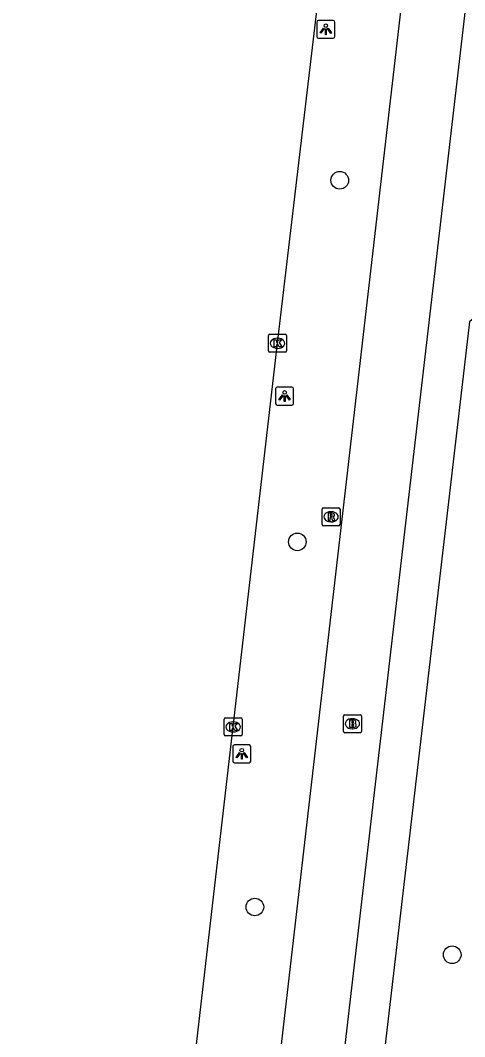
# Model space of a CAD drawing. Extents: x 161243 to 161752, y 384138 to 384885.
# Drawn here: x 161264.9 to 161289.6, y 384412.9 to 384469.3 of the extents above; entities that cross this region are included whole.
import ezdxf

# ---------------------------------------------------------------- set-up
doc = ezdxf.new("R2010")
doc.units = 0
for name, color, linetype in [('IMGEO_Boom', 7, 'Continuous'), ('IMGEO_Brandkraan', 7, 'Continuous'), ('IMGEO_Fietspad_gesloten', 7, 'Continuous'), ('IMGEO_Kolk', 7, 'Continuous'), ('IMGEO_Lichtpunt', 7, 'Continuous'), ('IMGEO_OVBaan_gesloten', 7, 'Continuous'), ('IMGEO_Rioolput', 7, 'Continuous'), ('IMGEO_Voetpad_open', 7, 'Continuous')]:
    doc.layers.add(name, color=color, linetype=linetype)

msp = doc.modelspace()

# ---------------------------------------------------------------- linework, layer by layer
at = {"layer": 'IMGEO_Boom'}
for centre in [(161282.638, 384460.414), (161280.285, 384440.343), (161277.928, 384420.075), (161288.877, 384417.425)]:
    msp.add_circle(centre, 0.489, dxfattribs=at)
at = {"layer": 'IMGEO_Brandkraan'}
for p, q in [((161282.838, 384429.823), (161282.838, 384430.675)), ((161282.913, 384430.749), (161283.765, 384430.749)), ((161283.326, 384430.529), (161283.351, 384430.529)), ((161283.839, 384430.675), (161283.839, 384429.823)), ((161283.765, 384429.749), (161282.913, 384429.749)), ((161283.349, 384429.969), (161283.324, 384429.969))]:
    msp.add_line(p, q, dxfattribs=at)
for points in [[(161282.838, 384429.823), (161282.838, 384430.675)], [(161282.913, 384430.749), (161283.765, 384430.749)], [(161283.186, 384430.449), (161283.186, 384430.049), (161283.399, 384430.049)], [(161283.417, 384430.449), (161283.186, 384430.449)], [(161283.365, 384430.368), (161283.311, 384430.368), (161283.311, 384430.292)], [(161283.311, 384430.292), (161283.364, 384430.292)], [(161283.839, 384430.675), (161283.839, 384429.823)], [(161283.765, 384429.749), (161282.913, 384429.749)], [(161283.373, 384430.216), (161283.311, 384430.216), (161283.311, 384430.135)], [(161283.311, 384430.135), (161283.373, 384430.135)]]:
    msp.add_lwpolyline(points, dxfattribs=at)
for centre, radius, start, end in [((161282.915, 384430.673), 0.0765, 91.552, 178.448), ((161282.915, 384430.673), 0.0765, 91.552, 178.448), ((161283.366, 384430.33), 0.0379, 267.8285, 90.9355), ((161283.421, 384430.304), 0.145, 59.4692, 91.5367), ((161283.446, 384430.351), 0.0922, 285.5137, 58.1501), ((161283.451, 384430.159), 0.105, 301.3115, 78.989), ((161283.763, 384430.673), 0.0765, 1.552, 88.448), ((161283.763, 384430.673), 0.0765, 1.552, 88.448), ((161282.915, 384429.825), 0.0765, 181.552, 268.448), ((161282.915, 384429.825), 0.0765, 181.552, 268.448), ((161283.374, 384430.175), 0.0404, 269.8759, 90.5077), ((161283.405, 384430.3), 0.251, 268.6676, 293.5347), ((161283.763, 384429.825), 0.0765, 271.552, 358.448), ((161283.763, 384429.825), 0.0765, 271.552, 358.448)]:
    msp.add_arc(centre, radius, start, end, dxfattribs=at)
for centre, major_axis, ratio, start_param, end_param in [((161283.325, 384430.249), (-0.387, 0.002), 0.722429, 4.712389, 7.853982), ((161283.35, 384430.249), (-0.39, 0.002), 0.717154, 1.570796, 4.712389)]:
    msp.add_ellipse(centre, major_axis=major_axis, ratio=ratio, start_param=start_param, end_param=end_param, dxfattribs=at)
at = {"layer": 'IMGEO_Fietspad_gesloten'}
for points in [[(161270.005, 384301.578), (161270.134, 384303.063), (161273.019, 384327.449), (161276.269, 384355.259), (161281.811, 384402.692), (161289.671, 384470.352), (161296.755, 384531.182), (161299.82, 384554.106), (161304.483, 384590.763), (161310.58, 384642.356), (161311.044, 384646.284), (161311.712, 384651.942), (161311.774, 384652.424)], [(161306.453, 384637.728), (161300.999, 384591.473), (161296.311, 384554.647), (161293.323, 384531.813), (161286.202, 384471.417), (161278.307, 384403.15), (161275.866, 384382.258), (161272.845, 384356.399), (161269.542, 384328.133), (161269.524, 384327.978)]]:
    msp.add_lwpolyline(points, dxfattribs=at)
at = {"layer": 'IMGEO_Kolk'}
for p, q in [((161278.684, 384450.938), (161278.684, 384451.79)), ((161278.759, 384451.864), (161279.611, 384451.864)), ((161279.685, 384451.79), (161279.685, 384450.938)), ((161279.172, 384451.644), (161279.197, 384451.644)), ((161279.611, 384450.864), (161278.759, 384450.864)), ((161279.195, 384451.084), (161279.17, 384451.084)), ((161276.22, 384429.643), (161276.22, 384430.495)), ((161276.295, 384430.569), (161277.147, 384430.569)), ((161276.708, 384430.349), (161276.733, 384430.349)), ((161277.221, 384430.495), (161277.221, 384429.643)), ((161276.731, 384429.789), (161276.706, 384429.789)), ((161277.147, 384429.569), (161276.295, 384429.569))]:
    msp.add_line(p, q, dxfattribs=at)
for points in [[(161278.684, 384450.938), (161278.684, 384451.79)], [(161278.759, 384451.864), (161279.611, 384451.864)], [(161279.685, 384451.79), (161279.685, 384450.938)], [(161279.005, 384451.564), (161279.128, 384451.564), (161279.128, 384451.413), (161279.258, 384451.564), (161279.422, 384451.564), (161279.276, 384451.413), (161279.429, 384451.164), (161279.277, 384451.164), (161279.192, 384451.328), (161279.128, 384451.261), (161279.128, 384451.164), (161279.005, 384451.164), (161279.005, 384451.564)], [(161279.611, 384450.864), (161278.759, 384450.864)], [(161276.22, 384429.643), (161276.22, 384430.495)], [(161276.295, 384430.569), (161277.147, 384430.569)], [(161276.541, 384430.269), (161276.664, 384430.269), (161276.664, 384430.118), (161276.794, 384430.269), (161276.958, 384430.269), (161276.812, 384430.118), (161276.965, 384429.869), (161276.813, 384429.869), (161276.728, 384430.033), (161276.664, 384429.966), (161276.664, 384429.869), (161276.541, 384429.869), (161276.541, 384430.269)], [(161277.221, 384430.495), (161277.221, 384429.643)], [(161277.147, 384429.569), (161276.295, 384429.569)]]:
    msp.add_lwpolyline(points, dxfattribs=at)
for centre, start, end in [((161278.761, 384451.788), 91.552, 178.448), ((161278.761, 384451.788), 91.552, 178.448), ((161279.609, 384451.788), 1.552, 88.448), ((161279.609, 384451.788), 1.552, 88.448), ((161278.761, 384450.94), 181.552, 268.448), ((161278.761, 384450.94), 181.552, 268.448), ((161279.609, 384450.94), 271.552, 358.448), ((161279.609, 384450.94), 271.552, 358.448), ((161276.297, 384430.493), 91.552, 178.448), ((161276.297, 384430.493), 91.552, 178.448), ((161277.145, 384430.493), 1.552, 88.448), ((161277.145, 384430.493), 1.552, 88.448), ((161276.297, 384429.645), 181.552, 268.448), ((161276.297, 384429.645), 181.552, 268.448), ((161277.145, 384429.645), 271.552, 358.448), ((161277.145, 384429.645), 271.552, 358.448)]:
    msp.add_arc(centre, 0.0765, start, end, dxfattribs=at)
for centre, major_axis, ratio, start_param, end_param in [((161279.171, 384451.364), (-0.387, 0.002), 0.722429, 4.712389, 7.853982), ((161279.196, 384451.364), (-0.39, 0.002), 0.717154, 1.570796, 4.712389), ((161276.707, 384430.069), (-0.387, 0.002), 0.722429, 4.712389, 7.853982), ((161276.732, 384430.069), (-0.39, 0.002), 0.717154, 1.570796, 4.712389)]:
    msp.add_ellipse(centre, major_axis=major_axis, ratio=ratio, start_param=start_param, end_param=end_param, dxfattribs=at)
at = {"layer": 'IMGEO_Lichtpunt'}
for p, q in [((161281.366, 384469.196), (161281.366, 384468.389)), ((161281.366, 384469.196), (161281.366, 384468.389)), ((161282.268, 384469.291), (161281.46, 384469.291)), ((161282.268, 384469.291), (161281.46, 384469.291)), ((161282.362, 384468.389), (161282.362, 384469.196)), ((161282.362, 384468.389), (161282.362, 384469.196)), ((161281.46, 384468.295), (161282.268, 384468.295)), ((161281.46, 384468.295), (161282.268, 384468.295)), ((161279.079, 384448.839), (161279.079, 384448.032)), ((161279.079, 384448.839), (161279.079, 384448.032)), ((161279.981, 384448.934), (161279.173, 384448.934)), ((161279.981, 384448.934), (161279.173, 384448.934)), ((161280.075, 384448.032), (161280.075, 384448.839)), ((161280.075, 384448.032), (161280.075, 384448.839)), ((161279.173, 384447.938), (161279.981, 384447.938)), ((161279.173, 384447.938), (161279.981, 384447.938)), ((161276.702, 384428.98), (161276.702, 384428.173)), ((161276.702, 384428.98), (161276.702, 384428.173)), ((161277.604, 384429.075), (161276.796, 384429.075)), ((161277.604, 384429.075), (161276.796, 384429.075)), ((161277.698, 384428.173), (161277.698, 384428.98)), ((161277.698, 384428.173), (161277.698, 384428.98)), ((161276.796, 384428.079), (161277.604, 384428.079)), ((161276.796, 384428.079), (161277.604, 384428.079))]:
    msp.add_line(p, q, dxfattribs=at)
for points in [[(161281.74, 384468.86), (161281.779, 384468.832), (161281.591, 384468.57), (161281.553, 384468.597), (161281.74, 384468.86)], [(161281.842, 384468.812), (161281.889, 384468.812), (161281.889, 384468.49), (161281.842, 384468.49), (161281.842, 384468.812)], [(161281.952, 384468.832), (161281.99, 384468.859), (161282.177, 384468.597), (161282.138, 384468.569), (161281.952, 384468.832)], [(161279.453, 384448.503), (161279.492, 384448.475), (161279.304, 384448.213), (161279.266, 384448.24), (161279.453, 384448.503)], [(161279.555, 384448.455), (161279.602, 384448.455), (161279.602, 384448.133), (161279.555, 384448.133), (161279.555, 384448.455)], [(161279.665, 384448.475), (161279.703, 384448.502), (161279.89, 384448.24), (161279.851, 384448.212), (161279.665, 384448.475)], [(161277.076, 384428.644), (161277.115, 384428.616), (161276.927, 384428.354), (161276.889, 384428.381), (161277.076, 384428.644)], [(161277.178, 384428.596), (161277.225, 384428.596), (161277.225, 384428.274), (161277.178, 384428.274), (161277.178, 384428.596)], [(161277.288, 384428.616), (161277.326, 384428.643), (161277.513, 384428.381), (161277.474, 384428.353), (161277.288, 384428.616)]]:
    msp.add_lwpolyline(points, dxfattribs=at)
for centre in [(161281.865, 384468.994), (161279.578, 384448.637), (161277.201, 384428.778)]:
    msp.add_circle(centre, 0.0994, dxfattribs=at)
for centre, start, end in [((161281.46, 384469.196), 90, 180), ((161281.46, 384469.196), 90, 180), ((161282.268, 384469.196), 0, 90), ((161282.268, 384469.196), 0, 90), ((161281.46, 384468.389), 180, 270), ((161281.46, 384468.389), 180, 270), ((161282.268, 384468.389), 270, 0), ((161282.268, 384468.389), 270, 360), ((161279.173, 384448.839), 90, 180), ((161279.173, 384448.839), 90, 180), ((161279.981, 384448.839), 0, 90), ((161279.981, 384448.839), 0, 90), ((161279.173, 384448.032), 180, 270), ((161279.173, 384448.032), 180, 270), ((161279.981, 384448.032), 270, 0), ((161279.981, 384448.032), 270, 360), ((161276.796, 384428.98), 90, 180), ((161276.796, 384428.98), 90, 180), ((161277.604, 384428.98), 0, 90), ((161277.604, 384428.98), 0, 90), ((161276.796, 384428.173), 180, 270), ((161276.796, 384428.173), 180, 270), ((161277.604, 384428.173), 270, 0), ((161277.604, 384428.173), 270, 360)]:
    msp.add_arc(centre, 0.0946, start, end, dxfattribs=at)
at = {"layer": 'IMGEO_OVBaan_gesloten'}
msp.add_lwpolyline([(161264.916, 384328.431), (161267.197, 384347.869), (161269.457, 384367.164), (161271.789, 384387.356), (161274.112, 384407.478), (161276.721, 384430.069), (161279.185, 384451.364), (161281.583, 384471.698), (161283.768, 384490.025), (161286.341, 384511.851), (161288.472, 384530.133), (161288.707, 384532.15), (161290.848, 384550.464), (161293.255, 384570.775), (161295.634, 384591.049), (161297.994, 384611.38), (161300.355, 384631.67), (161301.117, 384638.364)], dxfattribs=at)
at = {"layer": 'IMGEO_Rioolput'}
for p, q in [((161281.653, 384441.308), (161281.653, 384442.16)), ((161281.728, 384442.234), (161282.58, 384442.234)), ((161282.654, 384442.16), (161282.654, 384441.308)), ((161282.141, 384442.014), (161282.166, 384442.014)), ((161282.58, 384441.234), (161281.728, 384441.234)), ((161282.164, 384441.454), (161282.139, 384441.454))]:
    msp.add_line(p, q, dxfattribs=at)
for points in [[(161281.653, 384441.308), (161281.653, 384442.16)], [(161281.728, 384442.234), (161282.58, 384442.234)], [(161282.654, 384442.16), (161282.654, 384441.308)], [(161282.242, 384441.932), (161281.99, 384441.934), (161281.99, 384441.534)], [(161281.99, 384441.534), (161282.114, 384441.534), (161282.114, 384441.696), (161282.125, 384441.696)], [(161282.168, 384441.853), (161282.114, 384441.853), (161282.114, 384441.772)], [(161282.114, 384441.772), (161282.166, 384441.772)], [(161282.172, 384441.667), (161282.243, 384441.534), (161282.383, 384441.534), (161282.318, 384441.66)], [(161282.58, 384441.234), (161281.728, 384441.234)]]:
    msp.add_lwpolyline(points, dxfattribs=at)
for centre, radius, start, end in [((161281.73, 384442.158), 0.0765, 91.552, 178.448), ((161281.73, 384442.158), 0.0765, 91.552, 178.448), ((161282.578, 384442.158), 0.0765, 1.552, 88.448), ((161282.578, 384442.158), 0.0765, 1.552, 88.448), ((161282.124, 384441.643), 0.0533, 26.0293, 88.6989), ((161282.15, 384441.961), 0.19, 274.7715, 282.9687), ((161282.174, 384441.757), 0.0964, 77.0061, 93.1865), ((161282.188, 384441.814), 0.0378, 276.6634, 79.6772), ((161282.241, 384441.822), 0.109, 350.3612, 89.416), ((161282.239, 384441.822), 0.112, 277.5842, 350.9817), ((161282.223, 384441.607), 0.108, 29.5134, 73.7905), ((161281.73, 384441.31), 0.0765, 181.552, 268.448), ((161281.73, 384441.31), 0.0765, 181.552, 268.448), ((161282.578, 384441.31), 0.0765, 271.552, 358.448), ((161282.578, 384441.31), 0.0765, 271.552, 358.448)]:
    msp.add_arc(centre, radius, start, end, dxfattribs=at)
for centre, major_axis, ratio, start_param, end_param in [((161282.14, 384441.734), (-0.387, 0.002), 0.722429, 4.712389, 7.853982), ((161282.165, 384441.734), (-0.39, 0.002), 0.717154, 1.570796, 4.712389)]:
    msp.add_ellipse(centre, major_axis=major_axis, ratio=ratio, start_param=start_param, end_param=end_param, dxfattribs=at)
at = {"layer": 'IMGEO_Voetpad_open'}
msp.add_lwpolyline([(161298.017, 384459.712), (161289.844, 384452.553), (161283.987, 384402.45)], dxfattribs=at)

doc.saveas('drawing.dxf')
